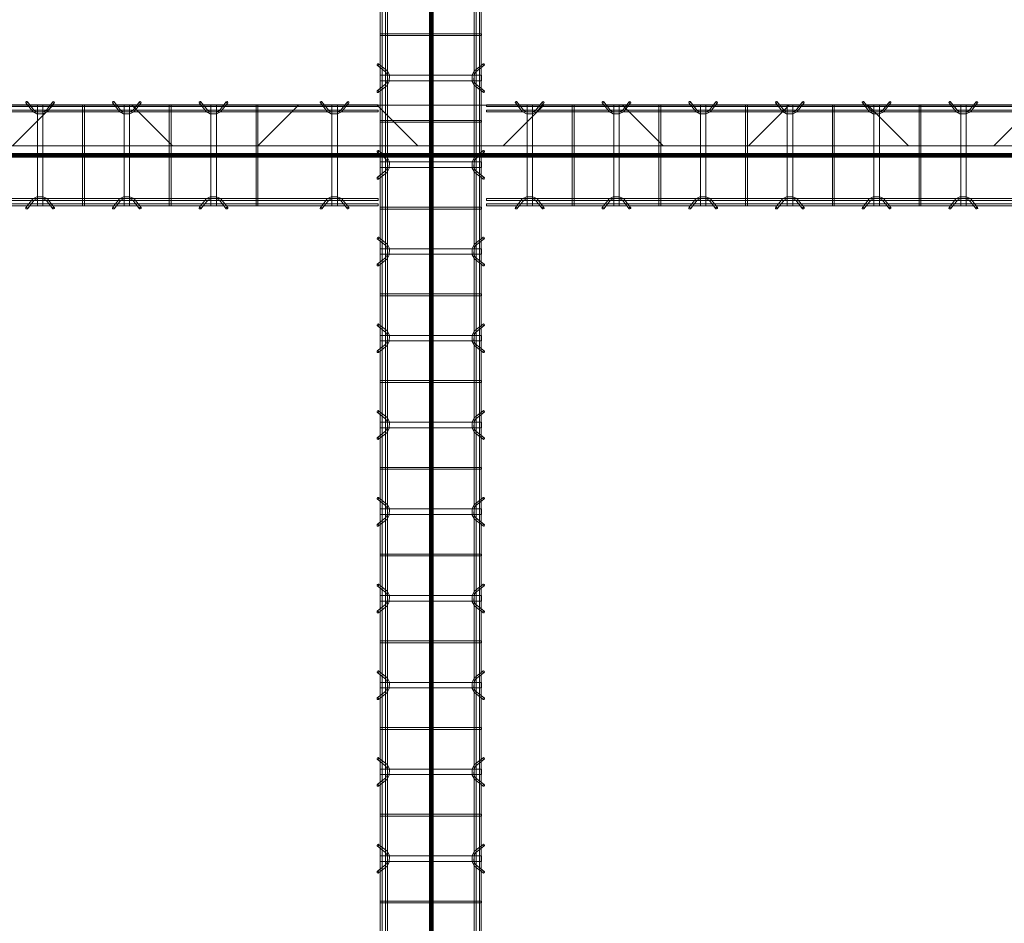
# Model space of a CAD drawing. Header units: inches. Extents: x -4136 to 1945, y -6639 to 12387.
# Tile 465 of 656: x -3048 to -2912, y 11303 to 11428. Entities that reach past the tile are written whole.
import ezdxf

# ---------------------------------------------------------------- set-up
doc = ezdxf.new("R2010")
doc.units = ezdxf.units.IN
doc.header["$MEASUREMENT"] = 0
for name, color, linetype, lineweight in [('A-FLOR', 7, 'Continuous', 9), ('A-GENM', 7, 'Continuous', 9), ('A-WALL-PATT', 7, 'Continuous', 18), ('S-BEAM', 7, 'Continuous', 9), ('S-FNDN', 7, 'Continuous', 9)]:
    doc.layers.add(name, color=color, linetype=linetype, lineweight=lineweight)

# ---------------------------------------------------------------- blocks, each defined once
blk = doc.blocks.new('Dowel bar assembly - Dowel bar assembly-669756-SLAB ON GROUND JOINTS')
at = {"layer": 'S-BEAM', "color": 253, "true_color": 0xaaaaaa}
for p, q in [((2175, 1.98), (0, 1.98)), ((0, 1.72), (2175, 1.72)), ((1403.87, 1.99), (1403.87, -12.01)), ((1404.13, 1.99), (1403.87, 1.99)), ((1403.87, 1.99), (1404.13, 1.99)), ((1404.13, -12.01), (1404.13, 1.99)), ((1408.02, 2.23), (1408.97, 1.03)), ((1409.18, 1.19), (1408.23, 2.39)), ((1409.62, 1.99), (1409.62, -12.01)), ((1410.38, 1.99), (1409.62, 1.99)), ((1409.62, 1.99), (1410.38, 1.99)), ((1410.38, -12.01), (1410.38, 1.99)), ((1411.76, 2.39), (1410.81, 1.19)), ((1411.01, 1.03), (1411.96, 2.23)), ((1415.87, 1.99), (1415.87, -12.01)), ((1416.13, 1.99), (1415.87, 1.99)), ((1415.87, 1.99), (1416.13, 1.99)), ((1416.13, -12.01), (1416.13, 1.99)), ((1420.02, 2.23), (1420.97, 1.03)), ((1421.18, 1.19), (1420.23, 2.39)), ((1421.62, 1.99), (1421.62, -12.01)), ((1422.38, 1.99), (1421.62, 1.99)), ((1421.62, 1.99), (1422.38, 1.99)), ((1422.38, -12.01), (1422.38, 1.99)), ((1423.76, 2.39), (1422.81, 1.19)), ((1423.01, 1.03), (1423.96, 2.23)), ((1427.87, 1.99), (1427.87, -12.01)), ((1428.13, 1.99), (1427.87, 1.99)), ((1427.87, 1.99), (1428.13, 1.99)), ((1428.13, -12.01), (1428.13, 1.99)), ((1432.02, 2.23), (1432.97, 1.03)), ((1433.18, 1.19), (1432.23, 2.39)), ((1433.62, 1.99), (1433.62, -12.01)), ((1434.38, 1.99), (1433.62, 1.99)), ((1433.62, 1.99), (1434.38, 1.99)), ((1434.38, -12.01), (1434.38, 1.99)), ((1435.76, 2.39), (1434.81, 1.19)), ((1435.01, 1.03), (1435.96, 2.23)), ((1439.87, 1.99), (1439.87, -12.01)), ((1440.13, 1.99), (1439.87, 1.99)), ((1439.87, 1.99), (1440.13, 1.99)), ((1440.13, -12.01), (1440.13, 1.99)), ((1444.02, 2.23), (1444.97, 1.03)), ((1445.18, 1.19), (1444.23, 2.39)), ((1445.62, 1.99), (1445.62, -12.01)), ((1446.38, 1.99), (1445.62, 1.99)), ((1445.62, 1.99), (1446.38, 1.99)), ((1446.38, -12.01), (1446.38, 1.99)), ((1447.76, 2.39), (1446.81, 1.19)), ((1447.01, 1.03), (1447.96, 2.23)), ((1451.87, 1.99), (1451.87, -12.01)), ((1452.13, 1.99), (1451.87, 1.99)), ((1451.87, 1.99), (1452.13, 1.99)), ((1452.13, -12.01), (1452.13, 1.99)), ((1456.02, 2.23), (1456.97, 1.03)), ((1457.18, 1.19), (1456.23, 2.39)), ((1457.62, 1.99), (1457.62, -12.01)), ((1458.38, 1.99), (1457.62, 1.99)), ((1457.62, 1.99), (1458.38, 1.99)), ((1458.38, -12.01), (1458.38, 1.99)), ((1459.76, 2.39), (1458.81, 1.19)), ((1459.01, 1.03), (1459.96, 2.23)), ((1463.87, 1.99), (1463.87, -12.01)), ((1464.13, 1.99), (1463.87, 1.99)), ((1463.87, 1.99), (1464.13, 1.99)), ((1464.13, -12.01), (1464.13, 1.99)), ((1468.02, 2.23), (1468.97, 1.03)), ((1469.18, 1.19), (1468.23, 2.39)), ((1469.62, 1.99), (1469.62, -12.01)), ((1470.38, 1.99), (1469.62, 1.99)), ((1469.62, 1.99), (1470.38, 1.99)), ((1470.38, -12.01), (1470.38, 1.99)), ((1471.76, 2.39), (1470.81, 1.19)), ((1471.01, 1.03), (1471.96, 2.23)), ((1475.87, 1.99), (1475.87, -12.01)), ((1476.13, 1.99), (1475.87, 1.99)), ((1475.87, 1.99), (1476.13, 1.99)), ((1476.13, -12.01), (1476.13, 1.99)), ((1480.02, 2.23), (1480.97, 1.03)), ((1481.18, 1.19), (1480.23, 2.39)), ((1481.62, 1.99), (1481.62, -12.01)), ((1482.38, 1.99), (1481.62, 1.99)), ((1481.62, 1.99), (1482.38, 1.99)), ((1482.38, -12.01), (1482.38, 1.99)), ((1483.76, 2.39), (1482.81, 1.19)), ((1483.01, 1.03), (1483.96, 2.23)), ((1487.87, 1.99), (1487.87, -12.01)), ((1488.13, 1.99), (1487.87, 1.99)), ((1487.87, 1.99), (1488.13, 1.99)), ((1488.13, -12.01), (1488.13, 1.99)), ((1492.02, 2.23), (1492.97, 1.03)), ((1493.18, 1.19), (1492.23, 2.39)), ((1493.62, 1.99), (1493.62, -12.01)), ((1494.38, 1.99), (1493.62, 1.99)), ((1493.62, 1.99), (1494.38, 1.99)), ((1494.38, -12.01), (1494.38, 1.99)), ((1495.76, 2.39), (1494.81, 1.19)), ((1495.01, 1.03), (1495.96, 2.23)), ((1499.87, 1.99), (1499.87, -12.01)), ((1500.13, 1.99), (1499.87, 1.99)), ((1499.87, 1.99), (1500.13, 1.99)), ((1500.13, -12.01), (1500.13, 1.99)), ((1504.02, 2.23), (1504.97, 1.03)), ((1505.18, 1.19), (1504.23, 2.39)), ((1505.62, 1.99), (1505.62, -12.01)), ((1506.38, 1.99), (1505.62, 1.99)), ((1505.62, 1.99), (1506.38, 1.99)), ((1506.38, -12.01), (1506.38, 1.99)), ((1507.76, 2.39), (1506.81, 1.19)), ((1507.01, 1.03), (1507.96, 2.23)), ((1511.87, 1.99), (1511.87, -12.01)), ((1512.13, 1.99), (1511.87, 1.99)), ((1511.87, 1.99), (1512.13, 1.99)), ((1512.13, -12.01), (1512.13, 1.99)), ((1516.02, 2.23), (1516.97, 1.03)), ((1517.18, 1.19), (1516.23, 2.39)), ((1517.62, 1.99), (1517.62, -12.01)), ((1518.38, 1.99), (1517.62, 1.99)), ((1517.62, 1.99), (1518.38, 1.99)), ((1518.38, -12.01), (1518.38, 1.99)), ((1519.76, 2.39), (1518.81, 1.19)), ((1519.01, 1.03), (1519.96, 2.23)), ((1523.87, 1.99), (1523.87, -12.01)), ((1524.13, 1.99), (1523.87, 1.99)), ((1523.87, 1.99), (1524.13, 1.99)), ((1524.13, -12.01), (1524.13, 1.99)), ((2175, 1.25), (0, 1.25)), ((0, 0.99), (2175, 0.99)), ((2175, -11.01), (0, -11.01)), ((0, -11.27), (2175, -11.27)), ((2175, -11.74), (0, -11.74)), ((0, -12), (2175, -12)), ((1404.13, -12.01), (1403.87, -12.01)), ((1403.87, -12.01), (1404.13, -12.01)), ((1408.97, -11.05), (1408.02, -12.25)), ((1408.23, -12.41), (1409.18, -11.21)), ((1410.38, -12.01), (1409.62, -12.01)), ((1409.62, -12.01), (1410.38, -12.01)), ((1410.81, -11.21), (1411.76, -12.41)), ((1411.96, -12.25), (1411.01, -11.05)), ((1416.13, -12.01), (1415.87, -12.01)), ((1415.87, -12.01), (1416.13, -12.01)), ((1420.97, -11.05), (1420.02, -12.25)), ((1420.23, -12.41), (1421.18, -11.21)), ((1422.38, -12.01), (1421.62, -12.01)), ((1421.62, -12.01), (1422.38, -12.01)), ((1422.81, -11.21), (1423.76, -12.41)), ((1423.96, -12.25), (1423.01, -11.05)), ((1428.13, -12.01), (1427.87, -12.01)), ((1427.87, -12.01), (1428.13, -12.01)), ((1432.97, -11.05), (1432.02, -12.25)), ((1432.23, -12.41), (1433.18, -11.21)), ((1434.38, -12.01), (1433.62, -12.01)), ((1433.62, -12.01), (1434.38, -12.01)), ((1434.81, -11.21), (1435.76, -12.41)), ((1435.96, -12.25), (1435.01, -11.05)), ((1440.13, -12.01), (1439.87, -12.01)), ((1439.87, -12.01), (1440.13, -12.01)), ((1444.97, -11.05), (1444.02, -12.25)), ((1444.23, -12.41), (1445.18, -11.21)), ((1446.38, -12.01), (1445.62, -12.01)), ((1445.62, -12.01), (1446.38, -12.01)), ((1446.81, -11.21), (1447.76, -12.41)), ((1447.96, -12.25), (1447.01, -11.05)), ((1452.13, -12.01), (1451.87, -12.01)), ((1451.87, -12.01), (1452.13, -12.01)), ((1456.97, -11.05), (1456.02, -12.25)), ((1456.23, -12.41), (1457.18, -11.21)), ((1458.38, -12.01), (1457.62, -12.01)), ((1457.62, -12.01), (1458.38, -12.01)), ((1458.81, -11.21), (1459.76, -12.41)), ((1459.96, -12.25), (1459.01, -11.05)), ((1464.13, -12.01), (1463.87, -12.01)), ((1463.87, -12.01), (1464.13, -12.01)), ((1468.97, -11.05), (1468.02, -12.25)), ((1468.23, -12.41), (1469.18, -11.21)), ((1470.38, -12.01), (1469.62, -12.01)), ((1469.62, -12.01), (1470.38, -12.01)), ((1470.81, -11.21), (1471.76, -12.41)), ((1471.96, -12.25), (1471.01, -11.05)), ((1476.13, -12.01), (1475.87, -12.01)), ((1475.87, -12.01), (1476.13, -12.01)), ((1480.97, -11.05), (1480.02, -12.25)), ((1480.23, -12.41), (1481.18, -11.21)), ((1482.38, -12.01), (1481.62, -12.01)), ((1481.62, -12.01), (1482.38, -12.01)), ((1482.81, -11.21), (1483.76, -12.41)), ((1483.96, -12.25), (1483.01, -11.05)), ((1488.13, -12.01), (1487.87, -12.01)), ((1487.87, -12.01), (1488.13, -12.01)), ((1492.97, -11.05), (1492.02, -12.25)), ((1492.23, -12.41), (1493.18, -11.21)), ((1494.38, -12.01), (1493.62, -12.01)), ((1493.62, -12.01), (1494.38, -12.01)), ((1494.81, -11.21), (1495.76, -12.41)), ((1495.96, -12.25), (1495.01, -11.05)), ((1500.13, -12.01), (1499.87, -12.01)), ((1499.87, -12.01), (1500.13, -12.01)), ((1504.97, -11.05), (1504.02, -12.25)), ((1504.23, -12.41), (1505.18, -11.21)), ((1506.38, -12.01), (1505.62, -12.01)), ((1505.62, -12.01), (1506.38, -12.01)), ((1506.81, -11.21), (1507.76, -12.41)), ((1507.96, -12.25), (1507.01, -11.05)), ((1512.13, -12.01), (1511.87, -12.01)), ((1511.87, -12.01), (1512.13, -12.01)), ((1516.97, -11.05), (1516.02, -12.25)), ((1516.23, -12.41), (1517.18, -11.21)), ((1518.38, -12.01), (1517.62, -12.01)), ((1517.62, -12.01), (1518.38, -12.01)), ((1518.81, -11.21), (1519.76, -12.41)), ((1519.96, -12.25), (1519.01, -11.05)), ((1524.13, -12.01), (1523.87, -12.01)), ((1523.87, -12.01), (1524.13, -12.01))]:
    blk.add_line(p, q, dxfattribs=at)
at = {"layer": 'S-BEAM', "color": 253, "true_color": 0xaaaaaa, "flags": 128}
for points in [[(1408.97, 1.03), (1409.53, 0.73), (1410.39, 0.72), (1410.97, 0.99), (1411.01, 1.03)], [(1409.18, 1.19), (1409.62, 0.97), (1410.38, 0.98), (1410.81, 1.19)], [(1420.97, 1.03), (1421.53, 0.73), (1422.39, 0.72), (1422.97, 0.99), (1423.01, 1.03)], [(1421.18, 1.19), (1421.62, 0.97), (1422.38, 0.98), (1422.81, 1.19)], [(1432.97, 1.03), (1433.53, 0.73), (1434.39, 0.72), (1434.97, 0.99), (1435.01, 1.03)], [(1433.18, 1.19), (1433.62, 0.97), (1434.38, 0.98), (1434.81, 1.19)], [(1444.97, 1.03), (1445.53, 0.73), (1446.39, 0.72), (1446.97, 0.99), (1447.01, 1.03)], [(1445.18, 1.19), (1445.62, 0.97), (1446.38, 0.98), (1446.81, 1.19)], [(1456.97, 1.03), (1457.53, 0.73), (1458.39, 0.72), (1458.97, 0.99), (1459.01, 1.03)], [(1457.18, 1.19), (1457.62, 0.97), (1458.38, 0.98), (1458.81, 1.19)], [(1468.97, 1.03), (1469.53, 0.73), (1470.39, 0.72), (1470.97, 0.99), (1471.01, 1.03)], [(1469.18, 1.19), (1469.62, 0.97), (1470.38, 0.98), (1470.81, 1.19)], [(1480.97, 1.03), (1481.53, 0.73), (1482.39, 0.72), (1482.97, 0.99), (1483.01, 1.03)], [(1481.18, 1.19), (1481.62, 0.97), (1482.38, 0.98), (1482.81, 1.19)], [(1492.97, 1.03), (1493.53, 0.73), (1494.39, 0.72), (1494.97, 0.99), (1495.01, 1.03)], [(1493.18, 1.19), (1493.62, 0.97), (1494.38, 0.98), (1494.81, 1.19)], [(1504.97, 1.03), (1505.53, 0.73), (1506.39, 0.72), (1506.97, 0.99), (1507.01, 1.03)], [(1505.18, 1.19), (1505.62, 0.97), (1506.38, 0.98), (1506.81, 1.19)], [(1516.97, 1.03), (1517.53, 0.73), (1518.39, 0.72), (1518.97, 0.99), (1519.01, 1.03)], [(1517.18, 1.19), (1517.62, 0.97), (1518.38, 0.98), (1518.81, 1.19)], [(1408.97, -11.05), (1409.53, -10.75), (1410.39, -10.74), (1410.97, -11.01), (1411.01, -11.05)], [(1420.97, -11.05), (1421.53, -10.75), (1422.39, -10.74), (1422.97, -11.01), (1423.01, -11.05)], [(1432.97, -11.05), (1433.53, -10.75), (1434.39, -10.74), (1434.97, -11.01), (1435.01, -11.05)], [(1444.97, -11.05), (1445.53, -10.75), (1446.39, -10.74), (1446.97, -11.01), (1447.01, -11.05)], [(1456.97, -11.05), (1457.53, -10.75), (1458.39, -10.74), (1458.97, -11.01), (1459.01, -11.05)], [(1468.97, -11.05), (1469.53, -10.75), (1470.39, -10.74), (1470.97, -11.01), (1471.01, -11.05)], [(1480.97, -11.05), (1481.53, -10.75), (1482.39, -10.74), (1482.97, -11.01), (1483.01, -11.05)], [(1492.97, -11.05), (1493.53, -10.75), (1494.39, -10.74), (1494.97, -11.01), (1495.01, -11.05)], [(1504.97, -11.05), (1505.53, -10.75), (1506.39, -10.74), (1506.97, -11.01), (1507.01, -11.05)], [(1516.97, -11.05), (1517.53, -10.75), (1518.39, -10.74), (1518.97, -11.01), (1519.01, -11.05)], [(1409.18, -11.21), (1409.62, -10.99), (1410.38, -11), (1410.81, -11.21)], [(1421.18, -11.21), (1421.62, -10.99), (1422.38, -11), (1422.81, -11.21)], [(1433.18, -11.21), (1433.62, -10.99), (1434.38, -11), (1434.81, -11.21)], [(1445.18, -11.21), (1445.62, -10.99), (1446.38, -11), (1446.81, -11.21)], [(1457.18, -11.21), (1457.62, -10.99), (1458.38, -11), (1458.81, -11.21)], [(1469.18, -11.21), (1469.62, -10.99), (1470.38, -11), (1470.81, -11.21)], [(1481.18, -11.21), (1481.62, -10.99), (1482.38, -11), (1482.81, -11.21)], [(1493.18, -11.21), (1493.62, -10.99), (1494.38, -11), (1494.81, -11.21)], [(1505.18, -11.21), (1505.62, -10.99), (1506.38, -11), (1506.81, -11.21)], [(1517.18, -11.21), (1517.62, -10.99), (1518.38, -11), (1518.81, -11.21)]]:
    blk.add_lwpolyline(points, dxfattribs=at)
at = {"layer": 'S-BEAM', "color": 253, "true_color": 0xaaaaaa}
for centre, major_axis, start_param, end_param in [((1408.12, 2.31), (0.101, 0.08), 5.709265, 8.850858), ((1408.12, 2.31), (0.101, 0.08), 2.567673, 5.709265), ((1411.86, 2.31), (-0.101, 0.08), 3.715513, 6.857105), ((1411.86, 2.31), (-0.101, 0.08), 0.57392, 3.715513), ((1420.12, 2.31), (0.101, 0.08), 5.709265, 8.850858), ((1420.12, 2.31), (0.101, 0.08), 2.567673, 5.709265), ((1423.86, 2.31), (-0.101, 0.08), 3.715513, 6.857105), ((1423.86, 2.31), (-0.101, 0.08), 0.57392, 3.715513), ((1432.12, 2.31), (0.101, 0.08), 5.709265, 8.850858), ((1432.12, 2.31), (0.101, 0.08), 2.567673, 5.709265), ((1435.86, 2.31), (-0.101, 0.08), 3.715513, 6.857105), ((1435.86, 2.31), (-0.101, 0.08), 0.57392, 3.715513), ((1444.12, 2.31), (0.101, 0.08), 5.709265, 8.850858), ((1444.12, 2.31), (0.101, 0.08), 2.567673, 5.709265), ((1447.86, 2.31), (-0.101, 0.08), 3.715513, 6.857105), ((1447.86, 2.31), (-0.101, 0.08), 0.57392, 3.715513), ((1456.12, 2.31), (0.101, 0.08), 5.709265, 8.850858), ((1456.12, 2.31), (0.101, 0.08), 2.567673, 5.709265), ((1459.86, 2.31), (-0.101, 0.08), 3.715513, 6.857105), ((1459.86, 2.31), (-0.101, 0.08), 0.57392, 3.715513), ((1468.12, 2.31), (0.101, 0.08), 5.709265, 8.850858), ((1468.12, 2.31), (0.101, 0.08), 2.567673, 5.709265), ((1471.86, 2.31), (-0.101, 0.08), 3.715513, 6.857105), ((1471.86, 2.31), (-0.101, 0.08), 0.57392, 3.715513), ((1480.12, 2.31), (0.101, 0.08), 5.709265, 8.850858), ((1480.12, 2.31), (0.101, 0.08), 2.567673, 5.709265), ((1483.86, 2.31), (-0.101, 0.08), 3.715513, 6.857105), ((1483.86, 2.31), (-0.101, 0.08), 0.57392, 3.715513), ((1492.12, 2.31), (0.101, 0.08), 5.709265, 8.850858), ((1492.12, 2.31), (0.101, 0.08), 2.567673, 5.709265), ((1495.86, 2.31), (-0.101, 0.08), 3.715513, 6.857105), ((1495.86, 2.31), (-0.101, 0.08), 0.57392, 3.715513), ((1504.12, 2.31), (0.101, 0.08), 5.709265, 8.850858), ((1504.12, 2.31), (0.101, 0.08), 2.567673, 5.709265), ((1507.86, 2.31), (-0.101, 0.08), 3.715513, 6.857105), ((1507.86, 2.31), (-0.101, 0.08), 0.57392, 3.715513), ((1516.12, 2.31), (0.101, 0.08), 5.709265, 8.850858), ((1516.12, 2.31), (0.101, 0.08), 2.567673, 5.709265), ((1519.86, 2.31), (-0.101, 0.08), 3.715513, 6.857105), ((1519.86, 2.31), (-0.101, 0.08), 0.57392, 3.715513), ((1408.12, -12.33), (-0.101, 0.08), 3.715513, 6.857105), ((1411.86, -12.33), (0.101, 0.08), 5.709265, 8.850858), ((1420.12, -12.33), (-0.101, 0.08), 3.715513, 6.857105), ((1423.86, -12.33), (0.101, 0.08), 5.709265, 8.850858), ((1432.12, -12.33), (-0.101, 0.08), 3.715513, 6.857105), ((1435.86, -12.33), (0.101, 0.08), 5.709265, 8.850858), ((1444.12, -12.33), (-0.101, 0.08), 3.715513, 6.857105), ((1447.86, -12.33), (0.101, 0.08), 5.709265, 8.850858), ((1456.12, -12.33), (-0.101, 0.08), 3.715513, 6.857105), ((1459.86, -12.33), (0.101, 0.08), 5.709265, 8.850858), ((1468.12, -12.33), (-0.101, 0.08), 3.715513, 6.857105), ((1471.86, -12.33), (0.101, 0.08), 5.709265, 8.850858), ((1480.12, -12.33), (-0.101, 0.08), 3.715513, 6.857105), ((1483.86, -12.33), (0.101, 0.08), 5.709265, 8.850858), ((1492.12, -12.33), (-0.101, 0.08), 3.715513, 6.857105), ((1495.86, -12.33), (0.101, 0.08), 5.709265, 8.850858), ((1504.12, -12.33), (-0.101, 0.08), 3.715513, 6.857105), ((1507.86, -12.33), (0.101, 0.08), 5.709265, 8.850858), ((1516.12, -12.33), (-0.101, 0.08), 3.715513, 6.857105), ((1519.86, -12.33), (0.101, 0.08), 5.709265, 8.850858), ((1408.12, -12.33), (-0.101, 0.08), 0.57392, 3.715513), ((1411.86, -12.33), (0.101, 0.08), 2.567673, 5.709265), ((1420.12, -12.33), (-0.101, 0.08), 0.57392, 3.715513), ((1423.86, -12.33), (0.101, 0.08), 2.567673, 5.709265), ((1432.12, -12.33), (-0.101, 0.08), 0.57392, 3.715513), ((1435.86, -12.33), (0.101, 0.08), 2.567673, 5.709265), ((1444.12, -12.33), (-0.101, 0.08), 0.57392, 3.715513), ((1447.86, -12.33), (0.101, 0.08), 2.567673, 5.709265), ((1456.12, -12.33), (-0.101, 0.08), 0.57392, 3.715513), ((1459.86, -12.33), (0.101, 0.08), 2.567673, 5.709265), ((1468.12, -12.33), (-0.101, 0.08), 0.57392, 3.715513), ((1471.86, -12.33), (0.101, 0.08), 2.567673, 5.709265), ((1480.12, -12.33), (-0.101, 0.08), 0.57392, 3.715513), ((1483.86, -12.33), (0.101, 0.08), 2.567673, 5.709265), ((1492.12, -12.33), (-0.101, 0.08), 0.57392, 3.715513), ((1495.86, -12.33), (0.101, 0.08), 2.567673, 5.709265), ((1504.12, -12.33), (-0.101, 0.08), 0.57392, 3.715513), ((1507.86, -12.33), (0.101, 0.08), 2.567673, 5.709265), ((1516.12, -12.33), (-0.101, 0.08), 0.57392, 3.715513), ((1519.86, -12.33), (0.101, 0.08), 2.567673, 5.709265)]:
    blk.add_ellipse(centre, major_axis=major_axis, ratio=0.816528, start_param=start_param, end_param=end_param, dxfattribs=at)
blk = doc.blocks.new('Dowel bar assembly - Dowel bar assembly-674113-SLAB ON GROUND JOINTS')
at = {"layer": 'S-BEAM', "color": 253, "true_color": 0xaaaaaa}
for p, q in [((148.9, 1.98), (0, 1.98)), ((0, 1.98), (0, 1.72)), ((0, 1.72), (0, 1.98)), ((0, 1.72), (148.9, 1.72)), ((4.02, 2.23), (4.97, 1.03)), ((5.18, 1.19), (4.23, 2.39)), ((5.63, 1.99), (5.63, -12.01)), ((6.38, 1.99), (5.63, 1.99)), ((5.63, 1.99), (6.38, 1.99)), ((6.38, -12.01), (6.38, 1.99)), ((7.76, 2.39), (6.81, 1.19)), ((7.01, 1.03), (7.96, 2.23)), ((11.87, 1.99), (11.87, -12.01)), ((12.13, 1.99), (11.87, 1.99)), ((11.87, 1.99), (12.13, 1.99)), ((12.13, -12.01), (12.13, 1.99)), ((16.02, 2.23), (16.97, 1.03)), ((17.18, 1.19), (16.23, 2.39)), ((17.63, 1.99), (17.63, -12.01)), ((18.38, 1.99), (17.63, 1.99)), ((17.63, 1.99), (18.38, 1.99)), ((18.38, -12.01), (18.38, 1.99)), ((19.76, 2.39), (18.81, 1.19)), ((19.01, 1.03), (19.96, 2.23)), ((23.87, 1.99), (23.87, -12.01)), ((24.13, 1.99), (23.87, 1.99)), ((23.87, 1.99), (24.13, 1.99)), ((24.13, -12.01), (24.13, 1.99)), ((28.02, 2.23), (28.97, 1.03)), ((29.18, 1.19), (28.23, 2.39)), ((29.63, 1.99), (29.63, -12.01)), ((30.38, 1.99), (29.63, 1.99)), ((29.63, 1.99), (30.38, 1.99)), ((30.38, -12.01), (30.38, 1.99)), ((31.76, 2.39), (30.81, 1.19)), ((31.01, 1.03), (31.96, 2.23)), ((35.87, 1.99), (35.87, -12.01)), ((36.13, 1.99), (35.87, 1.99)), ((35.87, 1.99), (36.13, 1.99)), ((36.13, -12.01), (36.13, 1.99)), ((40.02, 2.23), (40.97, 1.03)), ((41.18, 1.19), (40.23, 2.39)), ((41.63, 1.99), (41.63, -12.01)), ((42.38, 1.99), (41.63, 1.99)), ((41.63, 1.99), (42.38, 1.99)), ((42.38, -12.01), (42.38, 1.99)), ((43.76, 2.39), (42.81, 1.19)), ((43.01, 1.03), (43.96, 2.23)), ((47.87, 1.99), (47.87, -12.01)), ((48.13, 1.99), (47.87, 1.99)), ((47.87, 1.99), (48.13, 1.99)), ((48.13, -12.01), (48.13, 1.99)), ((52.02, 2.23), (52.97, 1.03)), ((53.18, 1.19), (52.23, 2.39)), ((53.63, 1.99), (53.63, -12.01)), ((54.38, 1.99), (53.63, 1.99)), ((53.63, 1.99), (54.38, 1.99)), ((54.38, -12.01), (54.38, 1.99)), ((55.76, 2.39), (54.81, 1.19)), ((55.01, 1.03), (55.96, 2.23)), ((59.87, 1.99), (59.87, -12.01)), ((60.13, 1.99), (59.87, 1.99)), ((59.87, 1.99), (60.13, 1.99)), ((60.13, -12.01), (60.13, 1.99)), ((64.02, 2.23), (64.97, 1.03)), ((65.18, 1.19), (64.23, 2.39)), ((65.63, 1.99), (65.63, -12.01)), ((66.38, 1.99), (65.63, 1.99)), ((65.63, 1.99), (66.38, 1.99)), ((66.38, -12.01), (66.38, 1.99)), ((67.76, 2.39), (66.81, 1.19)), ((67.01, 1.03), (67.96, 2.23)), ((148.9, 1.25), (0, 1.25)), ((0, 0.99), (0, 1.25)), ((0, 1.25), (0, 0.99)), ((0, 0.99), (148.9, 0.99)), ((148.9, -11.01), (0, -11.01)), ((0, -11.27), (0, -11.01)), ((0, -11.01), (0, -11.27)), ((0, -11.27), (148.9, -11.27)), ((148.9, -11.74), (0, -11.74)), ((0, -12), (0, -11.74)), ((0, -11.74), (0, -12)), ((0, -12), (148.9, -12)), ((4.97, -11.05), (4.02, -12.25)), ((4.23, -12.41), (5.18, -11.21)), ((6.38, -12.01), (5.63, -12.01)), ((5.63, -12.01), (6.38, -12.01)), ((6.81, -11.21), (7.76, -12.41)), ((7.96, -12.25), (7.01, -11.05)), ((12.13, -12.01), (11.87, -12.01)), ((11.87, -12.01), (12.13, -12.01)), ((16.97, -11.05), (16.02, -12.25)), ((16.23, -12.41), (17.18, -11.21)), ((18.38, -12.01), (17.63, -12.01)), ((17.63, -12.01), (18.38, -12.01)), ((18.81, -11.21), (19.76, -12.41)), ((19.96, -12.25), (19.01, -11.05)), ((24.13, -12.01), (23.87, -12.01)), ((23.87, -12.01), (24.13, -12.01)), ((28.97, -11.05), (28.02, -12.25)), ((28.23, -12.41), (29.18, -11.21)), ((30.38, -12.01), (29.63, -12.01)), ((29.63, -12.01), (30.38, -12.01)), ((30.81, -11.21), (31.76, -12.41)), ((31.96, -12.25), (31.01, -11.05)), ((36.13, -12.01), (35.87, -12.01)), ((35.87, -12.01), (36.13, -12.01)), ((40.97, -11.05), (40.02, -12.25)), ((40.23, -12.41), (41.18, -11.21)), ((42.38, -12.01), (41.63, -12.01)), ((41.63, -12.01), (42.38, -12.01)), ((42.81, -11.21), (43.76, -12.41)), ((43.96, -12.25), (43.01, -11.05)), ((48.13, -12.01), (47.87, -12.01)), ((47.87, -12.01), (48.13, -12.01)), ((52.97, -11.05), (52.02, -12.25)), ((52.23, -12.41), (53.18, -11.21)), ((54.38, -12.01), (53.63, -12.01)), ((53.63, -12.01), (54.38, -12.01)), ((54.81, -11.21), (55.76, -12.41)), ((55.96, -12.25), (55.01, -11.05)), ((60.13, -12.01), (59.87, -12.01)), ((59.87, -12.01), (60.13, -12.01)), ((64.97, -11.05), (64.02, -12.25)), ((64.23, -12.41), (65.18, -11.21)), ((66.38, -12.01), (65.63, -12.01)), ((65.63, -12.01), (66.38, -12.01)), ((66.81, -11.21), (67.76, -12.41)), ((67.96, -12.25), (67.01, -11.05))]:
    blk.add_line(p, q, dxfattribs=at)
at = {"layer": 'S-BEAM', "color": 253, "true_color": 0xaaaaaa, "flags": 128}
for points in [[(4.97, 1.03), (5.53, 0.73), (6.39, 0.72), (6.97, 0.99), (7.01, 1.03)], [(5.18, 1.19), (5.62, 0.97), (6.38, 0.98), (6.81, 1.19)], [(16.97, 1.03), (17.53, 0.73), (18.39, 0.72), (18.97, 0.99), (19.01, 1.03)], [(17.18, 1.19), (17.62, 0.97), (18.38, 0.98), (18.81, 1.19)], [(28.97, 1.03), (29.53, 0.73), (30.39, 0.72), (30.97, 0.99), (31.01, 1.03)], [(29.18, 1.19), (29.62, 0.97), (30.38, 0.98), (30.81, 1.19)], [(40.97, 1.03), (41.53, 0.73), (42.39, 0.72), (42.97, 0.99), (43.01, 1.03)], [(41.18, 1.19), (41.62, 0.97), (42.38, 0.98), (42.81, 1.19)], [(52.97, 1.03), (53.53, 0.73), (54.39, 0.72), (54.97, 0.99), (55.01, 1.03)], [(53.18, 1.19), (53.62, 0.97), (54.38, 0.98), (54.81, 1.19)], [(64.97, 1.03), (65.53, 0.73), (66.39, 0.72), (66.97, 0.99), (67.01, 1.03)], [(65.18, 1.19), (65.62, 0.97), (66.38, 0.98), (66.81, 1.19)], [(4.97, -11.05), (5.53, -10.75), (6.39, -10.74), (6.97, -11.01), (7.01, -11.05)], [(16.97, -11.05), (17.53, -10.75), (18.39, -10.74), (18.97, -11.01), (19.01, -11.05)], [(28.97, -11.05), (29.53, -10.75), (30.39, -10.74), (30.97, -11.01), (31.01, -11.05)], [(40.97, -11.05), (41.53, -10.75), (42.39, -10.74), (42.97, -11.01), (43.01, -11.05)], [(52.97, -11.05), (53.53, -10.75), (54.39, -10.74), (54.97, -11.01), (55.01, -11.05)], [(64.97, -11.05), (65.53, -10.75), (66.39, -10.74), (66.97, -11.01), (67.01, -11.05)], [(5.18, -11.21), (5.62, -10.99), (6.38, -11), (6.81, -11.21)], [(17.18, -11.21), (17.62, -10.99), (18.38, -11), (18.81, -11.21)], [(29.18, -11.21), (29.62, -10.99), (30.38, -11), (30.81, -11.21)], [(41.18, -11.21), (41.62, -10.99), (42.38, -11), (42.81, -11.21)], [(53.18, -11.21), (53.62, -10.99), (54.38, -11), (54.81, -11.21)], [(65.18, -11.21), (65.62, -10.99), (66.38, -11), (66.81, -11.21)]]:
    blk.add_lwpolyline(points, dxfattribs=at)
at = {"layer": 'S-BEAM', "color": 253, "true_color": 0xaaaaaa}
for centre, major_axis, start_param, end_param in [((4.12, 2.31), (0.101, 0.08), 5.709265, 8.850858), ((4.12, 2.31), (0.101, 0.08), 2.567673, 5.709265), ((7.86, 2.31), (-0.101, 0.08), 3.715513, 6.857105), ((7.86, 2.31), (-0.101, 0.08), 0.57392, 3.715513), ((16.12, 2.31), (0.101, 0.08), 5.709265, 8.850858), ((16.12, 2.31), (0.101, 0.08), 2.567673, 5.709265), ((19.86, 2.31), (-0.101, 0.08), 3.715513, 6.857105), ((19.86, 2.31), (-0.101, 0.08), 0.57392, 3.715513), ((28.12, 2.31), (0.101, 0.08), 5.709265, 8.850858), ((28.12, 2.31), (0.101, 0.08), 2.567673, 5.709265), ((31.86, 2.31), (-0.101, 0.08), 3.715513, 6.857105), ((31.86, 2.31), (-0.101, 0.08), 0.57392, 3.715513), ((40.12, 2.31), (0.101, 0.08), 5.709265, 8.850858), ((40.12, 2.31), (0.101, 0.08), 2.567673, 5.709265), ((43.86, 2.31), (-0.101, 0.08), 3.715513, 6.857105), ((43.86, 2.31), (-0.101, 0.08), 0.57392, 3.715513), ((52.12, 2.31), (0.101, 0.08), 5.709265, 8.850858), ((52.12, 2.31), (0.101, 0.08), 2.567673, 5.709265), ((55.86, 2.31), (-0.101, 0.08), 3.715513, 6.857105), ((55.86, 2.31), (-0.101, 0.08), 0.57392, 3.715513), ((64.12, 2.31), (0.101, 0.08), 5.709265, 8.850858), ((64.12, 2.31), (0.101, 0.08), 2.567673, 5.709265), ((67.86, 2.31), (-0.101, 0.08), 3.715513, 6.857105), ((67.86, 2.31), (-0.101, 0.08), 0.57392, 3.715513), ((4.12, -12.33), (-0.101, 0.08), 3.715513, 6.857105), ((7.86, -12.33), (0.101, 0.08), 5.709265, 8.850858), ((16.12, -12.33), (-0.101, 0.08), 3.715513, 6.857105), ((19.86, -12.33), (0.101, 0.08), 5.709265, 8.850858), ((28.12, -12.33), (-0.101, 0.08), 3.715513, 6.857105), ((31.86, -12.33), (0.101, 0.08), 5.709265, 8.850858), ((40.12, -12.33), (-0.101, 0.08), 3.715513, 6.857105), ((43.86, -12.33), (0.101, 0.08), 5.709265, 8.850858), ((52.12, -12.33), (-0.101, 0.08), 3.715513, 6.857105), ((55.86, -12.33), (0.101, 0.08), 5.709265, 8.850858), ((64.12, -12.33), (-0.101, 0.08), 3.715513, 6.857105), ((67.86, -12.33), (0.101, 0.08), 5.709265, 8.850858), ((4.12, -12.33), (-0.101, 0.08), 0.57392, 3.715513), ((7.86, -12.33), (0.101, 0.08), 2.567673, 5.709265), ((16.12, -12.33), (-0.101, 0.08), 0.57392, 3.715513), ((19.86, -12.33), (0.101, 0.08), 2.567673, 5.709265), ((28.12, -12.33), (-0.101, 0.08), 0.57392, 3.715513), ((31.86, -12.33), (0.101, 0.08), 2.567673, 5.709265), ((40.12, -12.33), (-0.101, 0.08), 0.57392, 3.715513), ((43.86, -12.33), (0.101, 0.08), 2.567673, 5.709265), ((52.12, -12.33), (-0.101, 0.08), 0.57392, 3.715513), ((55.86, -12.33), (0.101, 0.08), 2.567673, 5.709265), ((64.12, -12.33), (-0.101, 0.08), 0.57392, 3.715513), ((67.86, -12.33), (0.101, 0.08), 2.567673, 5.709265)]:
    blk.add_ellipse(centre, major_axis=major_axis, ratio=0.816528, start_param=start_param, end_param=end_param, dxfattribs=at)
blk = doc.blocks.new('Dowel bar assembly - Dowel bar assembly-674226-SLAB ON GROUND JOINTS')
at = {"layer": 'S-BEAM', "color": 253, "true_color": 0xaaaaaa}
for p, q in [((148.75, 1.98), (0, 1.98)), ((0, 1.72), (148.75, 1.72)), ((100.02, 2.23), (100.97, 1.03)), ((101.18, 1.19), (100.23, 2.39)), ((101.63, 1.99), (101.63, -12.01)), ((102.38, 1.99), (101.63, 1.99)), ((101.63, 1.99), (102.38, 1.99)), ((102.38, -12.01), (102.38, 1.99)), ((103.76, 2.39), (102.81, 1.19)), ((103.01, 1.03), (103.96, 2.23)), ((107.87, 1.99), (107.87, -12.01)), ((108.13, 1.99), (107.87, 1.99)), ((107.87, 1.99), (108.13, 1.99)), ((108.13, -12.01), (108.13, 1.99)), ((112.02, 2.23), (112.97, 1.03)), ((113.18, 1.19), (112.23, 2.39)), ((113.63, 1.99), (113.63, -12.01)), ((114.38, 1.99), (113.63, 1.99)), ((113.63, 1.99), (114.38, 1.99)), ((114.38, -12.01), (114.38, 1.99)), ((115.76, 2.39), (114.81, 1.19)), ((115.01, 1.03), (115.96, 2.23)), ((119.87, 1.99), (119.87, -12.01)), ((120.13, 1.99), (119.87, 1.99)), ((119.87, 1.99), (120.13, 1.99)), ((120.13, -12.01), (120.13, 1.99)), ((124.02, 2.23), (124.97, 1.03)), ((125.18, 1.19), (124.23, 2.39)), ((125.63, 1.99), (125.63, -12.01)), ((126.38, 1.99), (125.63, 1.99)), ((125.63, 1.99), (126.38, 1.99)), ((126.38, -12.01), (126.38, 1.99)), ((127.76, 2.39), (126.81, 1.19)), ((127.01, 1.03), (127.96, 2.23)), ((131.87, 1.99), (131.87, -12.01)), ((132.13, 1.99), (131.87, 1.99)), ((131.87, 1.99), (132.13, 1.99)), ((132.13, -12.01), (132.13, 1.99)), ((140.77, 2.23), (141.72, 1.03)), ((141.93, 1.19), (140.98, 2.39)), ((142.38, 1.99), (142.38, -12.01)), ((143.13, 1.99), (142.38, 1.99)), ((142.38, 1.99), (143.13, 1.99)), ((143.13, -12.01), (143.13, 1.99)), ((144.51, 2.39), (143.56, 1.19)), ((143.76, 1.03), (144.71, 2.23)), ((148.75, 1.98), (148.75, 1.72)), ((148.75, 1.72), (148.75, 1.98)), ((148.75, 1.25), (0, 1.25)), ((0, 0.99), (148.75, 0.99)), ((148.75, 0.99), (148.75, 1.25)), ((148.75, 1.25), (148.75, 0.99)), ((148.75, -11.01), (0, -11.01)), ((0, -11.27), (148.75, -11.27)), ((148.75, -11.74), (0, -11.74)), ((0, -12), (148.75, -12)), ((100.97, -11.05), (100.02, -12.25)), ((100.23, -12.41), (101.18, -11.21)), ((102.38, -12.01), (101.63, -12.01)), ((101.63, -12.01), (102.38, -12.01)), ((102.81, -11.21), (103.76, -12.41)), ((103.96, -12.25), (103.01, -11.05)), ((108.13, -12.01), (107.87, -12.01)), ((107.87, -12.01), (108.13, -12.01)), ((112.97, -11.05), (112.02, -12.25)), ((112.23, -12.41), (113.18, -11.21)), ((114.38, -12.01), (113.63, -12.01)), ((113.63, -12.01), (114.38, -12.01)), ((114.81, -11.21), (115.76, -12.41)), ((115.96, -12.25), (115.01, -11.05)), ((120.13, -12.01), (119.87, -12.01)), ((119.87, -12.01), (120.13, -12.01)), ((124.97, -11.05), (124.02, -12.25)), ((124.23, -12.41), (125.18, -11.21)), ((126.38, -12.01), (125.63, -12.01)), ((125.63, -12.01), (126.38, -12.01)), ((126.81, -11.21), (127.76, -12.41)), ((127.96, -12.25), (127.01, -11.05)), ((132.13, -12.01), (131.87, -12.01)), ((131.87, -12.01), (132.13, -12.01)), ((141.72, -11.05), (140.77, -12.25)), ((140.98, -12.41), (141.93, -11.21)), ((143.13, -12.01), (142.38, -12.01)), ((142.38, -12.01), (143.13, -12.01)), ((143.56, -11.21), (144.51, -12.41)), ((144.71, -12.25), (143.76, -11.05)), ((148.75, -11.27), (148.75, -11.01)), ((148.75, -11.01), (148.75, -11.27)), ((148.75, -12), (148.75, -11.74)), ((148.75, -11.74), (148.75, -12))]:
    blk.add_line(p, q, dxfattribs=at)
at = {"layer": 'S-BEAM', "color": 253, "true_color": 0xaaaaaa, "flags": 128}
for points in [[(100.97, 1.03), (101.53, 0.73), (102.39, 0.72), (102.97, 0.99), (103.01, 1.03)], [(101.18, 1.19), (101.62, 0.97), (102.38, 0.98), (102.81, 1.19)], [(112.97, 1.03), (113.53, 0.73), (114.39, 0.72), (114.97, 0.99), (115.01, 1.03)], [(113.18, 1.19), (113.62, 0.97), (114.38, 0.98), (114.81, 1.19)], [(124.97, 1.03), (125.53, 0.73), (126.39, 0.72), (126.97, 0.99), (127.01, 1.03)], [(125.18, 1.19), (125.62, 0.97), (126.38, 0.98), (126.81, 1.19)], [(141.72, 1.03), (142.28, 0.73), (143.14, 0.72), (143.72, 0.99), (143.76, 1.03)], [(141.93, 1.19), (142.37, 0.97), (143.13, 0.98), (143.56, 1.19)], [(100.97, -11.05), (101.53, -10.75), (102.39, -10.74), (102.97, -11.01), (103.01, -11.05)], [(112.97, -11.05), (113.53, -10.75), (114.39, -10.74), (114.97, -11.01), (115.01, -11.05)], [(124.97, -11.05), (125.53, -10.75), (126.39, -10.74), (126.97, -11.01), (127.01, -11.05)], [(141.72, -11.05), (142.28, -10.75), (143.14, -10.74), (143.72, -11.01), (143.76, -11.05)], [(101.18, -11.21), (101.62, -10.99), (102.38, -11), (102.81, -11.21)], [(113.18, -11.21), (113.62, -10.99), (114.38, -11), (114.81, -11.21)], [(125.18, -11.21), (125.62, -10.99), (126.38, -11), (126.81, -11.21)], [(141.93, -11.21), (142.37, -10.99), (143.13, -11), (143.56, -11.21)]]:
    blk.add_lwpolyline(points, dxfattribs=at)
at = {"layer": 'S-BEAM', "color": 253, "true_color": 0xaaaaaa}
for centre, major_axis, start_param, end_param in [((100.12, 2.31), (0.101, 0.08), 5.709265, 8.850858), ((100.12, 2.31), (0.101, 0.08), 2.567673, 5.709265), ((103.86, 2.31), (-0.101, 0.08), 3.715513, 6.857105), ((103.86, 2.31), (-0.101, 0.08), 0.57392, 3.715513), ((112.12, 2.31), (0.101, 0.08), 5.709265, 8.850858), ((112.12, 2.31), (0.101, 0.08), 2.567673, 5.709265), ((115.86, 2.31), (-0.101, 0.08), 3.715513, 6.857105), ((115.86, 2.31), (-0.101, 0.08), 0.57392, 3.715513), ((124.12, 2.31), (0.101, 0.08), 5.709265, 8.850858), ((124.12, 2.31), (0.101, 0.08), 2.567673, 5.709265), ((127.86, 2.31), (-0.101, 0.08), 3.715513, 6.857105), ((127.86, 2.31), (-0.101, 0.08), 0.57392, 3.715513), ((140.87, 2.31), (0.101, 0.08), 5.709265, 8.850858), ((140.87, 2.31), (0.101, 0.08), 2.567673, 5.709265), ((144.61, 2.31), (-0.101, 0.08), 3.715513, 6.857105), ((144.61, 2.31), (-0.101, 0.08), 0.57392, 3.715513), ((100.12, -12.33), (-0.101, 0.08), 3.715513, 6.857105), ((103.86, -12.33), (0.101, 0.08), 5.709265, 8.850858), ((112.12, -12.33), (-0.101, 0.08), 3.715513, 6.857105), ((115.86, -12.33), (0.101, 0.08), 5.709265, 8.850858), ((124.12, -12.33), (-0.101, 0.08), 3.715513, 6.857105), ((127.86, -12.33), (0.101, 0.08), 5.709265, 8.850858), ((140.87, -12.33), (-0.101, 0.08), 3.715513, 6.857105), ((144.61, -12.33), (0.101, 0.08), 5.709265, 8.850858), ((100.12, -12.33), (-0.101, 0.08), 0.57392, 3.715513), ((103.86, -12.33), (0.101, 0.08), 2.567673, 5.709265), ((112.12, -12.33), (-0.101, 0.08), 0.57392, 3.715513), ((115.86, -12.33), (0.101, 0.08), 2.567673, 5.709265), ((124.12, -12.33), (-0.101, 0.08), 0.57392, 3.715513), ((127.86, -12.33), (0.101, 0.08), 2.567673, 5.709265), ((140.87, -12.33), (-0.101, 0.08), 0.57392, 3.715513), ((144.61, -12.33), (0.101, 0.08), 2.567673, 5.709265)]:
    blk.add_ellipse(centre, major_axis=major_axis, ratio=0.816528, start_param=start_param, end_param=end_param, dxfattribs=at)

msp = doc.modelspace()

# ---------------------------------------------------------------- hatches: boundary and pattern name
at = {"layer": 'A-GENM', "true_color": 0x0000ff}
for points in [[(-2990.65717, 12077.1894), (-2990.65717, 12076.83507), (-2990.65717, 9901.50436), (-2990.65717, 9901.1894), (-2991.08036, 9901.1894), (-2991.08036, 9901.50436), (-2991.08036, 12076.83507), (-2991.08036, 12077.1894)], [(-2991.02059, 9901.1894), (-2991.02059, 9901.50436), (-2991.02059, 12076.83507), (-2991.02059, 12077.1894), (-2990.62689, 12077.1894), (-2990.62689, 12076.83507), (-2990.62689, 9901.50436), (-2990.62689, 9901.1894)], [(-2990.65869, 12077.1894), (-2990.65869, 12076.83507), (-2990.65869, 9901.50436), (-2990.65869, 9901.1894), (-2991.00273, 9901.1894), (-2991.00273, 9901.50436), (-2991.00273, 12076.83507), (-2991.00273, 12077.1894)], [(-2990.57181, 12077.1894), (-2990.57181, 12076.83507), (-2990.57181, 9901.50436), (-2990.57181, 9901.1894), (-2990.99348, 9901.1894), (-2990.99348, 9901.50436), (-2990.99348, 12076.83507), (-2990.99348, 12077.1894)], [(-2990.7803, 12077.1894), (-2990.7803, 12076.83507), (-2990.7803, 9901.50436), (-2990.7803, 9901.1894), (-2990.86718, 9901.1894), (-2990.86718, 9901.50436), (-2990.86718, 12076.83507), (-2990.86718, 12077.1894)], [(-2990.57029, 12077.1894), (-2990.57029, 12076.83507), (-2990.57029, 9901.50436), (-2990.57029, 9901.1894), (-2990.7803, 9901.1894), (-2990.7803, 9901.50436), (-2990.7803, 12076.83507), (-2990.7803, 12077.1894)], [(-3819.32374, 11409.06785), (-3819.00878, 11409.06785), (-1943.6387, 11409.06785), (-1943.32374, 11409.06785), (-1943.13624, 11409.06785), (-1943.13624, 11408.85784), (-1943.32374, 11408.85784), (-1943.6387, 11408.85784), (-3819.00878, 11408.85784), (-3819.32374, 11408.85784)], [(-3819.32374, 11409.06633), (-3819.00878, 11409.06633), (-1943.6387, 11409.06633), (-1943.32374, 11409.06633), (-1943.13624, 11409.06633), (-1943.13624, 11408.64465), (-1943.32374, 11408.64465), (-1943.6387, 11408.64465), (-3819.00878, 11408.64465), (-3819.32374, 11408.64465)], [(-1943.13624, 11408.61755), (-1943.32374, 11408.61755), (-1943.6387, 11408.61755), (-3819.00878, 11408.61755), (-3819.32374, 11408.61755), (-3819.32374, 11409.01125), (-3819.00878, 11409.01125), (-1943.6387, 11409.01125), (-1943.32374, 11409.01125), (-1943.13624, 11409.01125)], [(-3819.32374, 11408.98097), (-3819.00878, 11408.98097), (-1943.6387, 11408.98097), (-1943.32374, 11408.98097), (-1943.13624, 11408.98097), (-1943.13624, 11408.55777), (-1943.32374, 11408.55777), (-1943.6387, 11408.55777), (-3819.00878, 11408.55777), (-3819.32374, 11408.55777)], [(-3819.32374, 11408.97945), (-3819.00878, 11408.97945), (-1943.6387, 11408.97945), (-1943.32374, 11408.97945), (-1943.13624, 11408.97945), (-1943.13624, 11408.63541), (-1943.32374, 11408.63541), (-1943.6387, 11408.63541), (-3819.00878, 11408.63541), (-3819.32374, 11408.63541)], [(-3819.32374, 11408.85784), (-3819.00878, 11408.85784), (-1943.6387, 11408.85784), (-1943.32374, 11408.85784), (-1943.13624, 11408.85784), (-1943.13624, 11408.77096), (-1943.32374, 11408.77096), (-1943.6387, 11408.77096), (-3819.00878, 11408.77096), (-3819.32374, 11408.77096)]]:
    msp.add_hatch(color=5, dxfattribs=at).paths.add_polyline_path(points, flags=0)
at = {"layer": 'A-WALL-PATT', "lineweight": 9, "true_color": 0xd0d0d0}
h = msp.add_hatch(dxfattribs=at)
h.set_pattern_fill('FP_2', color=254, style=0, pattern_type=2)
h.set_pattern_definition([(45, (0, 0), (-16.970563, 16.970563), []), (135, (0, 0), (-16.970563, -16.970563), [])])
h.paths.add_polyline_path([(-3070.27414, 11410.1269), (-3070.27414, 11415.7519), (-2822.07374, 11415.7519), (-2822.07374, 11410.1269)], flags=0)
h.paths.add_polyline_path([(-3123.08664, 11410.1269), (-3123.08664, 11415.7519), (-3117.46164, 11415.7519), (-3110.27414, 11415.7519), (-3110.27414, 11410.1269)], flags=0)

# ---------------------------------------------------------------- linework, layer by layer
at = {"layer": 'A-FLOR'}
for p, q in [((-2991.08036, 12076.83507), (-2991.08036, 9901.1894)), ((-2991.02059, 9901.1894), (-2991.02059, 12076.83507)), ((-2991.00273, 9901.1894), (-2991.00273, 12076.83507)), ((-2990.99348, 12076.83507), (-2990.99348, 9901.1894)), ((-2990.98122, 12076.83507), (-2990.98122, 9901.1894)), ((-2990.91585, 12076.83507), (-2990.91585, 9901.1894)), ((-2990.86718, 12076.83507), (-2990.86718, 9901.1894)), ((-2990.7803, 9901.1894), (-2990.7803, 12076.83507)), ((-2990.66626, 12076.83507), (-2990.66626, 9901.1894)), ((-2990.65869, 12076.83507), (-2990.65869, 9901.1894)), ((-2990.65717, 12076.83507), (-2990.65717, 9901.1894)), ((-2990.62689, 12076.83507), (-2990.62689, 9901.1894)), ((-2990.57181, 12076.83507), (-2990.57181, 9901.1894)), ((-2990.57029, 12076.83507), (-2990.57029, 9901.1894))]:
    msp.add_line(p, q, dxfattribs=at)
at = {"layer": 'A-GENM', "color": 5, "true_color": 0x0000ff}
for p, q in [((-2991.08036, 9901.50436), (-2991.08036, 12076.83507)), ((-2991.02059, 12076.83507), (-2991.02059, 9901.50436)), ((-2991.02059, 12076.83507), (-2991.02059, 9901.50436)), ((-2991.00273, 12076.83507), (-2991.00273, 9901.50436)), ((-2990.99348, 9901.50436), (-2990.99348, 12076.83507)), ((-2990.98122, 9901.50436), (-2990.98122, 12076.83507)), ((-2990.98122, 12076.83507), (-2990.98122, 9901.50436)), ((-2990.91585, 9901.50436), (-2990.91585, 12076.83507)), ((-2990.86718, 9901.50436), (-2990.86718, 12076.83507)), ((-2990.7803, 12076.83507), (-2990.7803, 9901.50436)), ((-2990.66626, 9901.50436), (-2990.66626, 12076.83507)), ((-2990.66626, 9901.50436), (-2990.66626, 12076.83507)), ((-2990.65869, 9901.50436), (-2990.65869, 12076.83507)), ((-2990.65717, 9901.50436), (-2990.65717, 12076.83507)), ((-2990.62689, 12076.83507), (-2990.62689, 9901.50436)), ((-2990.62689, 12076.83507), (-2990.62689, 9901.50436)), ((-2990.57181, 9901.50436), (-2990.57181, 12076.83507)), ((-2990.57029, 9901.50436), (-2990.57029, 12076.83507)), ((-1943.6387, 11409.06785), (-3819.00878, 11409.06785)), ((-1943.6387, 11409.06633), (-3819.00878, 11409.06633)), ((-3819.00878, 11409.01125), (-1943.6387, 11409.01125)), ((-3819.00878, 11409.01125), (-1943.6387, 11409.01125)), ((-1943.6387, 11408.98097), (-3819.00878, 11408.98097)), ((-1943.6387, 11408.97945), (-3819.00878, 11408.97945)), ((-1943.6387, 11408.97188), (-3819.00878, 11408.97188)), ((-1943.6387, 11408.97188), (-3819.00878, 11408.97188)), ((-3819.00878, 11408.85784), (-1943.6387, 11408.85784)), ((-1943.6387, 11408.77096), (-3819.00878, 11408.77096)), ((-1943.6387, 11408.72229), (-3819.00878, 11408.72229)), ((-1943.6387, 11408.65692), (-3819.00878, 11408.65692)), ((-3819.00878, 11408.65692), (-1943.6387, 11408.65692)), ((-1943.6387, 11408.64465), (-3819.00878, 11408.64465)), ((-3819.00878, 11408.63541), (-1943.6387, 11408.63541)), ((-3819.00878, 11408.61755), (-1943.6387, 11408.61755)), ((-3819.00878, 11408.61755), (-1943.6387, 11408.61755)), ((-1943.6387, 11408.55777), (-3819.00878, 11408.55777))]:
    msp.add_line(p, q, dxfattribs=at)
at = {"layer": 'S-FNDN', "color": 253, "lineweight": 18, "true_color": 0xaaaaaa}
for p, q in [((-2822.07374, 11415.7519), (-3070.27414, 11415.7519)), ((-3070.27414, 11410.1269), (-2816.44874, 11410.1269))]:
    msp.add_line(p, q, dxfattribs=at)

# ---------------------------------------------------------------- block references
at = {"layer": 'S-BEAM', "color": 253, "true_color": 0xaaaaaa, "rotation": 89.99999999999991}
msp.add_blockref('Dowel bar assembly - Dowel bar assembly-669756-SLAB ON GROUND JOINTS', (-2995.93092, 9901.50636), dxfattribs=at)
at = {"layer": 'S-BEAM', "color": 253, "true_color": 0xaaaaaa}
for name, p in [('Dowel bar assembly - Dowel bar assembly-674226-SLAB ON GROUND JOINTS', (-3146.97008, 11413.82459)), ('Dowel bar assembly - Dowel bar assembly-674113-SLAB ON GROUND JOINTS', (-2983.22008, 11413.82459))]:
    msp.add_blockref(name, p, dxfattribs=at)

doc.saveas('drawing.dxf')
